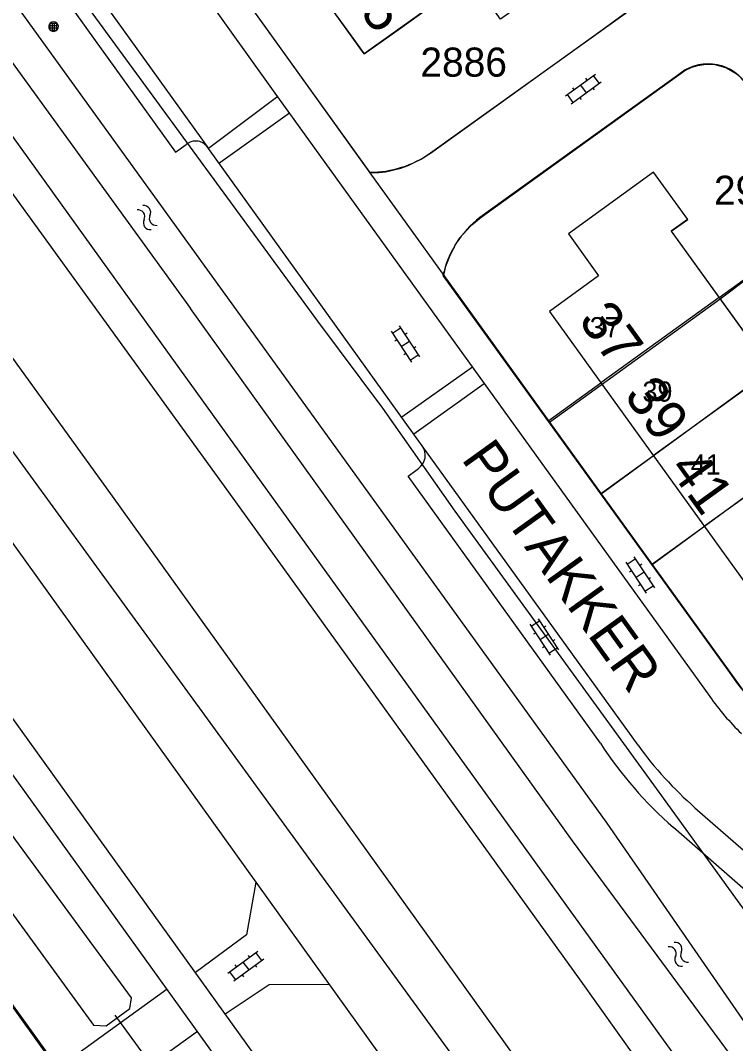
# Model space of a CAD drawing. Extents: x 148816 to 151297, y 399515 to 402500.
# Drawn here: x 150739.8 to 150784, y 400687.3 to 400750.6 of the extents above; entities that cross this region are included whole.
import ezdxf

# ---------------------------------------------------------------- set-up
doc = ezdxf.new("R2010")
doc.units = 0
for name, color, linetype in [('B01 Hoofdgebouw  [T] Norm', 7, 'Continuous'), ('B01 hoofgebouw', 7, 'Continuous'), ('B07 Tussenmuur  [T] Norm', 7, 'Continuous'), ('G01 perceelsgrens', 7, 'Continuous'), ('G02 sectiegrens', 7, 'Continuous'), ('Q21 Lichtmast  Gem', 7, 'Continuous'), ('S02 Open verharding  Norm', 7, 'Continuous'), ('S05 Water  Norm', 7, 'Continuous'), ('T04 Haag heg  [D] Gem', 7, 'Continuous'), ('T09 Insteek water  [T] Norm', 7, 'Continuous'), ('V00 Kant verharding algemeen  [T] Norm', 7, 'Continuous'), ('V00 Kant verharding algemeen secundair  [T] Gem', 7, 'Continuous'), ('W10 Duiker  [T] Gem', 7, 'Continuous'), ('Z01 perceelnummer', 7, 'Continuous'), ('Z02 huisnummer', 7, 'Continuous'), ('Z02 Huisnummer  [Tekst] Norm', 7, 'Continuous'), ('Z06 straatnaam', 7, 'Continuous')]:
    doc.layers.add(name, color=color, linetype=linetype)

msp = doc.modelspace()

# ---------------------------------------------------------------- linework, layer by layer
at = {"layer": 'B01 Hoofdgebouw  [T] Norm'}
for p, q in [((150757.69, 400753.16), (150759.96, 400750)), ((150763.13, 400750), (150767.63, 400753.23)), ((150759.96, 400750), (150761.04, 400748.5)), ((150761.04, 400748.5), (150763.13, 400750)), ((150778.95, 400741.188), (150773.67, 400737.38)), ((150781.056, 400738.268), (150778.95, 400741.188)), ((150780.041, 400737.537), (150781.056, 400738.268)), ((150773.67, 400737.38), (150775.53, 400734.79)), ((150780.041, 400737.537), (150792.424, 400720.367)), ((150775.53, 400734.79), (150772.51, 400732.58)), ((150772.51, 400732.58), (150785.34, 400714.79))]:
    msp.add_line(p, q, dxfattribs=at)
at = {"layer": 'B01 hoofgebouw'}
for points in [[(150770.836, 400757.521), (150773.63, 400753.63), (150769.48, 400750.651), (150767.63, 400753.231), (150761.04, 400748.5), (150757.69, 400753.16), (150758.34, 400753.63), (150752.24, 400762.1), (150751.59, 400761.64), (150748.24, 400766.31), (150754.8, 400771.05), (150751.54, 400776.02), (150744.22, 400771.66), (150741.29, 400776.6), (150741.96, 400777), (150733.86, 400790.65), (150733.18, 400790.24), (150730.21, 400795.17), (150733.262, 400796.98), (150731.346, 400800.25), (150739.64, 400805.2), (150742.2, 400800.9)], [(150781.056, 400738.268), (150778.95, 400741.188), (150773.67, 400737.38), (150775.53, 400734.79), (150772.51, 400732.58), (150785.34, 400714.79), (150788.398, 400716.995), (150790.826, 400713.629), (150793.933, 400710.887), (150791.45, 400708.05), (150807.97, 400693.59), (150812.78, 400699.08), (150814.91, 400697.22), (150819.19, 400702.1), (150816.754, 400704.236)], [(150781.045, 400738.271), (150780.033, 400737.54), (150792.408, 400720.399), (150793.42, 400721.13), (150795.65, 400718.04), (150798.52, 400715.49), (150797.703, 400714.558), (150813.594, 400700.628), (150816.756, 400704.234)]]:
    msp.add_lwpolyline(points, dxfattribs=at)
at = {"layer": 'B07 Tussenmuur  [T] Norm'}
for p, q in [((150782.994, 400733.442), (150775.687, 400728.172)), ((150786.241, 400728.94), (150778.934, 400723.671)), ((150789.4, 400724.56), (150782.093, 400719.291))]:
    msp.add_line(p, q, dxfattribs=at)
at = {"layer": 'G01 perceelsgrens'}
for points in [[(150761.388, 400741.144), (150761.944, 400741.172), (150762.36, 400741.221), (150762.793, 400741.314), (150763.306, 400741.447), (150763.758, 400741.611), (150764.128, 400741.78), (150764.553, 400741.996), (150765.13, 400742.38), (150778.571, 400752.019), (150778.908, 400752.334), (150779.177, 400752.721), (150779.395, 400753.162), (150779.537, 400753.627), (150779.586, 400753.967), (150779.605, 400754.391), (150779.554, 400754.81), (150779.475, 400755.157), (150779.375, 400755.464), (150779.235, 400755.742), (150779.102, 400755.941), (150778.951, 400756.151), (150778.68, 400756.44), (150780.25, 400757.63)], [(150754.522, 400750.721), (150761.388, 400741.144)], [(150765.96, 400734.8), (150766.087, 400735.37), (150766.329, 400735.993), (150766.669, 400736.68), (150766.98, 400737.151), (150767.34, 400737.569), (150767.693, 400737.938), (150768.28, 400738.41), (150780.871, 400747.475), (150781.313, 400747.682), (150781.675, 400747.786), (150782.049, 400747.854), (150782.428, 400747.865), (150782.739, 400747.841), (150783.1, 400747.754), (150783.451, 400747.639), (150784.057, 400747.3), (150784.217, 400747.178), (150784.43, 400746.937), (150784.59, 400746.77)], [(150761.388, 400741.144), (150765.96, 400734.8)], [(150772.506, 400725.736), (150783.057, 400733.349), (150790.567, 400738.999)], [(150765.96, 400734.8), (150772.506, 400725.736)], [(150775.708, 400721.302), (150786.211, 400728.981), (150793.22, 400733.97)], [(150778.867, 400716.928), (150789.365, 400724.612), (150793.91, 400727.8), (150795.68, 400729.14), (150796.48, 400729.729)], [(150772.506, 400725.736), (150775.708, 400721.302)], [(150775.708, 400721.302), (150778.867, 400716.928)], [(150778.867, 400716.928), (150785.114, 400708.279)], [(150741.76, 400686.248), (150731.434, 400700.589)]]:
    msp.add_lwpolyline(points, dxfattribs=at)
at = {"layer": 'G02 sectiegrens'}
msp.add_lwpolyline([(150663.248, 400866.193), (150667.904, 400858.734), (150671.776, 400852.465), (150675.289, 400847.525), (150679.068, 400841.738), (150686.713, 400831.011), (150702.88, 400808.491), (150717.304, 400788.302), (150721.658, 400782.475), (150728.56, 400772.604), (150733.612, 400765.672), (150739.845, 400756.977), (150758.143, 400731.973), (150762.178, 400726.594), (150766.644, 400720.232), (150779.261, 400702.855), (150801.964, 400671.496)], dxfattribs=at)
at = {"layer": 'Q21 Lichtmast  Gem'}
msp.add_lwpolyline([(150470.017, 401545.896), (150556.482, 401148.679), (150587.331, 401006.961), (150639.146, 400861.228), (150791.995, 400651.605), (150911.823, 400487.271), (150967.929, 400385.834), (150992.884, 400314.712), (150864.365, 400354.64), (150785.757, 400358.383), (150705.901, 400348.401), (150564.281, 400314.712), (150489.416, 400271.041), (150319.721, 400151.257), (150222.396, 400100.099), (150103.263, 400037.477), (150071.606, 400097.702), (150036.481, 400058.923), (149995.306, 400040.207), (149954.13, 400021.49), (149930.422, 400026.481), (149891.118, 400015.252), (149831.226, 399977.819), (149652.797, 400166.23)], dxfattribs=at)
at = {"layer": 'S02 Open verharding  Norm'}
for p, q in [((150773.491, 400745.901), (150775.346, 400747.261)), ((150775.58, 400746.688), (150775.225, 400747.172)), ((150773.846, 400745.417), (150775.701, 400746.777)), ((150774.419, 400746.581), (150774.773, 400746.097)), ((150774.733, 400746.998), (150774.822, 400746.877)), ((150773.967, 400745.506), (150773.612, 400745.99)), ((150773.927, 400746.406), (150774.015, 400746.285)), ((150775.177, 400746.393), (150775.265, 400746.272)), ((150774.37, 400745.801), (150774.459, 400745.68)), ((150762.704, 400731.356), (150763.967, 400729.434)), ((150762.786, 400731.231), (150763.287, 400731.56)), ((150763.205, 400731.686), (150764.468, 400729.764)), ((150763.061, 400730.813), (150762.935, 400730.731)), ((150763.837, 400730.725), (150763.335, 400730.395)), ((150763.687, 400731.225), (150763.562, 400731.143)), ((150764.237, 400730.389), (150764.111, 400730.307)), ((150763.61, 400729.977), (150763.485, 400729.895)), ((150763.885, 400729.56), (150764.386, 400729.889)), ((150777.732, 400717.408), (150778.995, 400715.486)), ((150777.231, 400717.078), (150778.494, 400715.156)), ((150777.313, 400716.953), (150777.814, 400717.282)), ((150778.214, 400716.947), (150778.089, 400716.865)), ((150777.588, 400716.535), (150777.462, 400716.453)), ((150778.364, 400716.447), (150777.862, 400716.117)), ((150778.764, 400716.111), (150778.638, 400716.029)), ((150778.137, 400715.699), (150778.012, 400715.617)), ((150778.412, 400715.282), (150778.913, 400715.611)), ((150771.793, 400713.571), (150773.056, 400711.649)), ((150771.292, 400713.241), (150772.555, 400711.319)), ((150771.374, 400713.116), (150771.875, 400713.445)), ((150772.275, 400713.11), (150772.15, 400713.028)), ((150771.649, 400712.698), (150771.523, 400712.616)), ((150772.425, 400712.61), (150771.923, 400712.28)), ((150772.198, 400711.862), (150772.073, 400711.78)), ((150772.473, 400711.445), (150772.974, 400711.774)), ((150772.825, 400712.274), (150772.699, 400712.192)), ((150752.606, 400691.662), (150754.462, 400693.019)), ((150753.849, 400692.756), (150753.938, 400692.635)), ((150754.695, 400692.446), (150754.341, 400692.93)), ((150752.96, 400691.177), (150754.816, 400692.534)), ((150753.042, 400692.166), (150753.13, 400692.045)), ((150753.534, 400692.34), (150753.888, 400691.856)), ((150754.292, 400692.151), (150754.38, 400692.03)), ((150753.081, 400691.266), (150752.727, 400691.75)), ((150753.484, 400691.561), (150753.573, 400691.44))]:
    msp.add_line(p, q, dxfattribs=at)
at = {"layer": 'S05 Water  Norm'}
for p, q in [((150741.599, 400750.406), (150742.023, 400750.406)), ((150741.599, 400750), (150741.599, 400750.406)), ((150741.599, 400750.265), (150742.023, 400750.265)), ((150741.741, 400750), (150741.741, 400750.406)), ((150741.882, 400750), (150741.882, 400750.406)), ((150742.023, 400750), (150742.023, 400750.406)), ((150741.599, 400750.123), (150742.023, 400750.123)), ((150741.599, 400749.982), (150741.599, 400750)), ((150741.599, 400749.982), (150742.023, 400749.982)), ((150741.741, 400749.982), (150741.741, 400750)), ((150741.882, 400749.982), (150741.882, 400750)), ((150742.023, 400749.982), (150742.023, 400750))]:
    msp.add_line(p, q, dxfattribs=at)
for centre, radius, start, end in [((150741.811, 400750.194), 0.3, 319.70925, 220.29075), ((150741.811, 400750.194), 0.3, 220.29075, 319.70924), ((150747.034, 400738.44), 0.425, 333.65114, 97.50617), ((150747.4, 400738.702), 0.425, 333.65114, 97.50617), ((150747.796, 400738.062), 0.425, 153.65114, 277.50616), ((150748.162, 400738.324), 0.425, 153.65114, 277.50616), ((150780.278, 400693.138), 0.425, 334.18382, 98.03884), ((150779.915, 400692.872), 0.425, 334.18382, 98.03884), ((150780.68, 400692.502), 0.425, 154.18381, 278.03884), ((150781.043, 400692.768), 0.425, 154.18381, 278.03884)]:
    msp.add_arc(centre, radius, start, end, dxfattribs=at)
at = {"layer": 'T04 Haag heg  [D] Gem'}
for p, q in [((150782.994, 400733.442), (150788.667, 400737.533)), ((150772.406, 400725.803), (150775.687, 400728.172)), ((150775.655, 400721.303), (150778.934, 400723.671)), ((150778.817, 400716.925), (150782.093, 400719.291))]:
    msp.add_line(p, q, dxfattribs=at)
msp.add_lwpolyline([(150725.127, 400709.292), (150741.807, 400686.025)], dxfattribs=at)
at = {"layer": 'T09 Insteek water  [T] Norm'}
for p, q in [((150773.93, 400699.844), (150750.29, 400732.756)), ((150754.718, 400730.449), (150776.042, 400700.934)), ((150746.642, 400690.128), (150731.035, 400711.368)), ((150728.807, 400709.659), (150744.287, 400688.444)), ((150746.542, 400689.467), (150746.642, 400690.128)), ((150745.074, 400688.396), (150746.542, 400689.467)), ((150744.287, 400688.444), (150745.074, 400688.396))]:
    msp.add_line(p, q, dxfattribs=at)
for points in [[(150719.424, 400779.751), (150728.079, 400767.322), (150740.593, 400750)], [(150737.766, 400750), (150750.29, 400732.756)], [(150740.593, 400750), (150754.718, 400730.449)], [(150776.042, 400700.934), (150792.202, 400677.587), (150790.862, 400676.926), (150773.93, 400699.844)]]:
    msp.add_lwpolyline(points, dxfattribs=at)
at = {"layer": 'V00 Kant verharding algemeen  [T] Norm'}
for p, q in [((150799.114, 400620.856), (150706.098, 400750)), ((150800.896, 400621.867), (150708.608, 400750)), ((150755.41, 400746.22), (150782.416, 400708.773)), ((150749.361, 400742.427), (150750.01, 400742.895)), ((150764.632, 400724.277), (150751.395, 400742.658)), ((150765.913, 400734.794), (150783.637, 400710.25)), ((150763.757, 400722.389), (150764.399, 400722.867)), ((150775.658, 400705.879), (150763.757, 400722.389)), ((150794.825, 400687.85), (150780.171, 400700.667)), ((150748.838, 400690.66), (150742.062, 400685.772)), ((150750.713, 400688.056), (150743.898, 400683.139))]:
    msp.add_line(p, q, dxfattribs=at)
for points in [[(150740.08, 400770.789), (150755.029, 400750)], [(150739.697, 400768.19), (150752.707, 400750)], [(150732.69, 400765.643), (150743.923, 400750)], [(150775.759, 400750), (150778.145, 400751.715)], [(150789.637, 400669.865), (150774.359, 400691.306), (150753.354, 400720.443), (150731.922, 400750)], [(150734.505, 400750), (150748.958, 400729.912), (150771.645, 400698.483), (150788.507, 400675.099), (150791.552, 400670.783), (150791.876, 400670.343)], [(150743.923, 400750), (150749.361, 400742.427)], [(150752.707, 400750), (150755.41, 400746.22)], [(150755.029, 400750), (150761.367, 400741.185)], [(150765.146, 400742.373), (150775.759, 400750)], [(150780.423, 400747.171), (150768.196, 400738.389)], [(150739.176, 400729.839), (150745.433, 400721.16), (150783.097, 400668.722)], [(150733.77, 400725.885), (150740.027, 400717.206), (150777.691, 400664.768)], [(150754.335, 400697.285), (150753.744, 400694.036), (150750.596, 400691.704)], [(150752.44, 400689.143), (150755.156, 400690.961), (150758.864, 400690.98)]]:
    msp.add_lwpolyline(points, dxfattribs=at)
for centre, radius, start, end in [((150782.316, 400745.051), 2.841, 37.19931, 131.5237), ((150750.605, 400742.206), 0.911, 29.78956, 130.78974), ((150761.361, 400747.807), 6.622, 270.04849, 304.85455), ((150771.94, 400733.488), 6.167, 127.38033, 167.77989), ((150763.809, 400723.689), 1.011, 305.66839, 35.56513), ((150796.088, 400718.701), 15.048, 214.16621, 229.4201), ((150795.149, 400717.682), 15.54, 214.9788, 226.13326), ((150796.537, 400719.398), 24.873, 212.92249, 228.85519)]:
    msp.add_arc(centre, radius, start, end, dxfattribs=at)
at = {"layer": 'V00 Kant verharding algemeen secundair  [T] Gem'}
for p, q in [((150734.905, 400765.621), (150746.123, 400750)), ((150746.123, 400750), (150751.395, 400742.658)), ((150755.7, 400745.875), (150751.395, 400742.658)), ((150756.41, 400744.834), (150752.02, 400741.716)), ((150767.734, 400729.131), (150763.369, 400726.031)), ((150768.463, 400728.104), (150764.105, 400724.997)), ((150777.986, 400705.755), (150764.632, 400724.277)), ((150781.506, 400701.889), (150796.776, 400688.538))]:
    msp.add_line(p, q, dxfattribs=at)
msp.add_arc((150796.644, 400719.205), 23, 215.78816, 228.84089, dxfattribs=at)
at = {"layer": 'W10 Duiker  [T] Gem'}
msp.add_line((150745.605, 400689.058), (150748.894, 400684.577), dxfattribs=at)

# ---------------------------------------------------------------- texts
at = {"layer": 'Z01 perceelnummer'}
for s, p in [('2886', (150764.516, 400747.096)), ('2919', (150782.682, 400739.174))]:
    msp.add_text(s, height=1.8, dxfattribs=at).set_placement(p)
at = {"layer": 'Z02 huisnummer'}
for s, p in [('35', (150759.643, 400752.633)), ('37', (150774.24, 400732.03)), ('39', (150777.066, 400727.379)), ('41', (150779.832, 400722.842))]:
    msp.add_text(s, height=2.5, rotation=305.80411, dxfattribs=at).set_placement(p)
at = {"layer": 'Z02 Huisnummer  [Tekst] Norm'}
for s, p in [('37', (150774.993, 400730.977)), ('39', (150778.255, 400726.999)), ('41', (150781.243, 400722.486))]:
    msp.add_text(s, height=1.25, dxfattribs=at).set_placement(p)
at = {"layer": 'Z06 straatnaam'}
msp.add_text('PUTAKKER', height=2.5, rotation=305.72413, dxfattribs=at).set_placement((150767.003, 400723.451))

doc.saveas('drawing.dxf')
